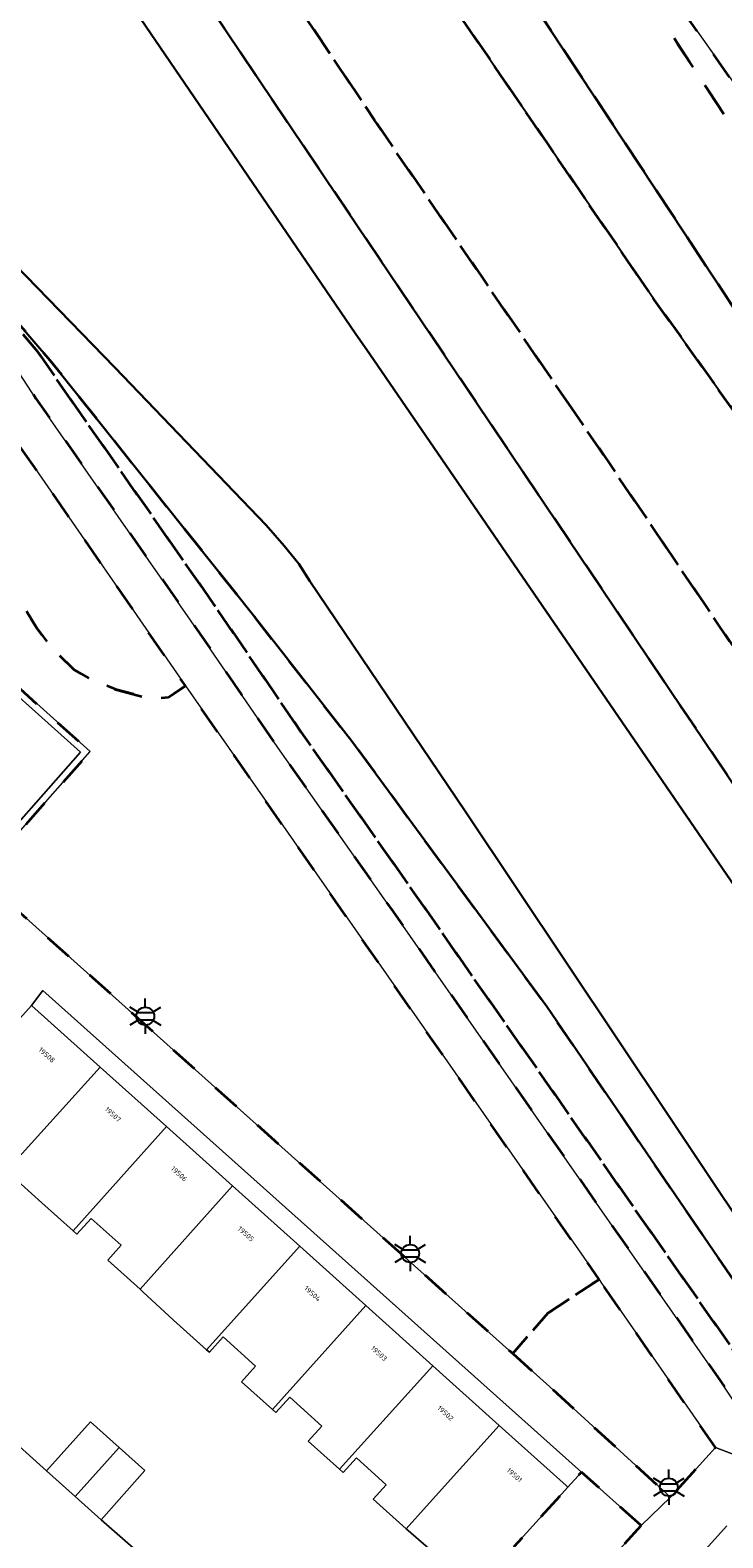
# Model space of a CAD drawing. Extents: x 105780 to 185197, y 477999 to 525027.
# Tile 319 of 562: x 107313 to 107362, y 479248 to 479355. Entities that reach past the tile are written whole.
import ezdxf
from ezdxf.enums import TextEntityAlignment as Align

# ---------------------------------------------------------------- set-up
doc = ezdxf.new("R2010")
doc.units = 0
doc.linetypes.add('XX-HIDDEN', pattern=[4, 2, -2])
for name, color, linetype, lineweight in [('B-GV-GR-MATERIAALGRENS-G', 252, 'XX-HIDDEN', 35), ('B-RO-IE-MEUBILAIR_WEGMEUBILAIR-S', 252, 'Continuous', 25), ('B-WE-GW-WATERGANG_SLOOT_INSTEEK-G', 252, 'Continuous', 30), ('B-XX-KG-KADASTRAAL_BEBOUWING-G', 252, 'Continuous', 20), ('B1-WE-GW-TALUD_KRUIN-G', 252, 'Continuous', 25), ('B1-WE-OG-BEBOUWING-T18', 7, 'Continuous', 18), ('B1-WE-OG-TERREIN_ERF-GV', 252, 'Continuous', 18), ('B1-WE-VH-VERHARDING_ASFALT-GV', 252, 'Continuous', 18), ('B1-WE-VH-VERHARDING_BETONSTRAATSTEEN-GV', 252, 'Continuous', 18), ('B1-WE-VH-VERHARDING_TEGEL-GV', 252, 'Continuous', 18), ('B1-WE-VH-VERHARDING_TEGEL_RUBBER-GV', 252, 'Continuous', 18)]:
    doc.layers.add(name, color=color, linetype=linetype, lineweight=lineweight)
doc.styles.add('NLCS-ISO', font='NLCS-ISO.ttf')
doc.styles.add('NLCS-ISO-M200-T18', font='NLCS-ISO.ttf', dxfattribs={"height": 0.36})

# ---------------------------------------------------------------- blocks, each defined once
blk = doc.blocks.new('B-SIE-WEG_LICHTMAST-SO')
at = {"ltscale": 0.1}
for p, q in [((0, 1.27), (0, 2.53)), ((-1.1, 0.63), (-2.19, 1.27)), ((1.1, 0.63), (2.19, 1.27)), ((-1.1, -0.63), (-2.19, -1.27)), ((0, -1.27), (0, -2.53)), ((1.1, -0.63), (2.19, -1.27))]:
    blk.add_line(p, q, dxfattribs=at)
at = {"flags": 128}
for points in [[(-1.16, 0.5), (1.16, 0.5)], [(-1.16, -0.5), (1.16, -0.5)]]:
    blk.add_lwpolyline(points, dxfattribs=at)
at = {"ltscale": 0.1}
blk.add_circle((0, 0), 1.27, dxfattribs=at)
at = {"style": 'NLCS-ISO'}
blk.add_attdef('TYPE', text='', height=1.8, dxfattribs=at).set_placement((0, 2.53), align=Align.BOTTOM_CENTER)

msp = doc.modelspace()

# ---------------------------------------------------------------- linework, layer by layer
at = {"layer": 'B-GV-GR-MATERIAALGRENS-G', "flags": 128}
for points in [[(107334.674, 479390.223), (107330.43, 479394.45), (107325.538, 479398.986), (107312.599, 479410.993), (107251.395, 479466.587), (107249.907, 479467.734), (107247.677, 479465.393), (107273.202, 479443.829), (107308.976, 479411.572), (107330.517, 479392.86), (107333.039, 479390.547), (107337.062, 479386.195), (107339.381, 479383.075), (107342.149, 479379.116), (107344.419, 479376.319), (107347.416, 479372.338), (107350.548, 479366.624), (107370.598, 479336.097), (107385.225, 479314.844), (107387.308, 479312.216), (107388.778, 479310.452), (107390.312, 479308.724), (107394.143, 479305.289), (107395.155, 479303.909), (107395.112, 479302.492), (107394.219, 479301.163), (107392.799, 479299.32), (107391.18, 479297.563), (107394.872, 479293.976), (107395.75, 479294.947), (107398.471, 479292.237), (107397.516, 479291.181), (107401.237, 479287.66), (107402.131, 479288.648), (107404.865, 479286.02), (107403.925, 479284.886), (107407.719, 479281.301), (107408.613, 479282.289), (107411.396, 479279.647), (107410.377, 479278.555), (107414.071, 479274.935), (107415.043, 479275.976), (107415.124, 479275.896), (107415.825, 479276.6), (107417.336, 479278.578), (107418.566, 479279.664), (107419.631, 479280.157), (107420.961, 479280.223), (107422.493, 479278.869), (107423.694, 479277.287), (107425.183, 479274.174), (107425.659, 479272.474), (107425.957, 479271.058), (107425.658, 479269.563), (107420.908, 479260.511), (107420.892, 479259.709), (107421.101, 479258.961), (107421.491, 479258.272), (107422, 479257.851), (107426.251, 479255.368), (107427.658, 479254.349), (107517.468, 479123.62), (107519.362, 479119.567), (107520.505, 479116.212), (107521.516, 479114.079), (107525.898, 479113.796), (107524.605, 479115.156), (107524.666, 479115.243)], [(107390.598, 479312.722), (107384.321, 479321.135), (107378.515, 479328.925), (107338.511, 479385.738)]]:
    msp.add_lwpolyline(points, dxfattribs=at)
for points in [[(107247.677, 479465.393), (107245.532, 479463.104), (107248.613, 479459.604), (107250.653, 479457.15), (107256.444, 479450.93), (107266.904, 479441.647), (107269.736, 479439.012), (107279.311, 479430.637), (107311.001, 479401.656), (107318.392, 479394.351), (107320.897, 479392.053), (107322.765, 479390.147), (107324.469, 479388.606), (107326.262, 479386.89), (107327.999, 479385.01), (107330.123, 479382.53), (107334.102, 479377.445), (107337.889, 479372.284), (107347.683, 479358.22), (107362.732, 479335.346), (107370.556, 479324.037), (107373.04, 479320.446), (107382.365, 479307.643), (107383.595, 479306.469), (107384.765, 479305.503), (107386.086, 479305.423), (107387.301, 479305.533), (107388.767, 479305.476), (107389.677, 479304.838), (107390.195, 479303.905), (107389.996, 479302.041), (107392.799, 479299.32), (107394.219, 479301.163), (107395.112, 479302.492), (107395.155, 479303.909), (107394.143, 479305.289), (107390.312, 479308.724), (107388.778, 479310.452), (107387.308, 479312.216), (107385.225, 479314.844), (107370.598, 479336.097), (107350.548, 479366.624), (107347.416, 479372.338), (107344.419, 479376.319), (107342.149, 479379.116), (107339.381, 479383.075), (107337.062, 479386.195), (107333.039, 479390.547), (107330.517, 479392.86), (107308.976, 479411.572), (107273.202, 479443.829)], [(107391.18, 479297.563), (107389.482, 479296.714), (107388.678, 479296.544), (107386.201, 479296.956), (107384.686, 479297.986), (107383.865, 479298.791), (107381.629, 479301.557), (107368.674, 479319.694), (107357.182, 479335.783), (107339.547, 479361.586), (107334.446, 479369.266), (107332.046, 479372.707), (107326.431, 479380.264), (107324.82, 479382.249), (107323.163, 479384.15), (107316.561, 479390.649), (107294.71, 479410.353), (107272.447, 479431.819), (107252.273, 479448.756), (107243.797, 479455.872), (107240.421, 479457.651), (107236.504, 479453.472), (107237.522, 479452.066), (107240.852, 479448.265), (107246.743, 479442.328), (107263.694, 479426.813), (107265.137, 479425.492), (107310.158, 479385.384), (107318.238, 479375.999), (107321.407, 479372.141), (107328.5, 479361.699), (107337.288, 479348.577), (107353.22, 479325.275), (107375.839, 479291.835), (107381.153, 479284.117), (107413.935, 479236.095), (107437.061, 479202.599), (107450.681, 479181.129), (107467.911, 479156.787), (107497.35, 479112.23), (107502.779, 479103.465), (107503.678, 479101.727), (107505.806, 479097.882), (107505.693, 479096.166), (107504.961, 479094.883), (107505.845, 479095.76), (107506.775, 479096.99), (107507.447, 479098.425), (107507.979, 479099.814), (107508.372, 479101.377), (107508.503, 479103.032), (107508.405, 479104.12), (107508.156, 479104.835), (107502.564, 479123.395), (107502.416, 479123.723), (107502.049, 479124.985), (107483.622, 479151.701), (107475.296, 479163.772), (107441.032, 479214.214), (107425.93, 479236.208), (107417.638, 479247.859), (107416.039, 479250.576), (107415.124, 479252.612), (107414.422, 479254.609), (107413.669, 479257.954), (107413.53, 479260.403), (107413.182, 479263.133), (107413.573, 479266.682), (107413.885, 479268.909), (107414.003, 479271.094), (107414.071, 479274.935), (107410.377, 479278.555), (107411.396, 479279.647), (107408.613, 479282.289), (107407.719, 479281.301), (107403.925, 479284.886), (107404.865, 479286.02), (107402.131, 479288.648), (107401.237, 479287.66), (107397.516, 479291.181), (107398.471, 479292.237), (107395.75, 479294.947), (107394.872, 479293.976)], [(107437.061, 479202.599), (107413.935, 479236.095), (107381.153, 479284.117), (107375.839, 479291.835), (107353.22, 479325.275), (107337.288, 479348.577), (107328.5, 479361.699), (107321.407, 479372.141), (107318.238, 479375.999), (107310.158, 479385.384), (107265.137, 479425.492), (107263.694, 479426.813), (107246.743, 479442.328), (107240.852, 479448.265), (107237.522, 479452.066), (107236.504, 479453.472), (107232.966, 479449.697), (107232.821, 479449.259), (107235.716, 479447.161), (107241.304, 479441.729), (107261.624, 479420.065), (107288.701, 479394.945), (107307.044, 479379.374), (107310.52, 479376.198), (107312.388, 479374.292), (107314.504, 479371.975), (107316.041, 479369.872), (107320.804, 479363.736), (107340.574, 479334.349), (107405.014, 479238.559), (107432.501, 479198.517), (107467.021, 479148.891), (107490.282, 479115.305), (107502.818, 479097.976), (107503.598, 479096.197), (107503.729, 479094.561), (107504.961, 479094.883), (107505.693, 479096.166), (107505.806, 479097.882), (107503.678, 479101.727), (107502.779, 479103.465), (107497.35, 479112.23), (107467.911, 479156.787), (107450.681, 479181.129)], [(107279.311, 479430.637), (107269.736, 479439.012), (107266.904, 479441.647), (107256.444, 479450.93), (107255.263, 479451.106), (107254.402, 479450.67), (107253.11, 479449.854), (107252.273, 479448.756), (107272.447, 479431.819), (107294.71, 479410.353), (107316.561, 479390.649), (107323.163, 479384.15), (107324.82, 479382.249), (107326.431, 479380.264), (107332.046, 479372.707), (107334.446, 479369.266), (107339.547, 479361.586), (107357.182, 479335.783), (107368.674, 479319.694), (107381.629, 479301.557), (107383.865, 479298.791), (107384.686, 479297.986), (107386.201, 479296.956), (107388.678, 479296.544), (107389.482, 479296.714), (107391.18, 479297.563), (107392.799, 479299.32), (107389.996, 479302.041), (107390.195, 479303.905), (107389.677, 479304.838), (107388.767, 479305.476), (107387.301, 479305.533), (107386.086, 479305.423), (107384.765, 479305.503), (107383.595, 479306.469), (107382.365, 479307.643), (107373.04, 479320.446), (107370.556, 479324.037), (107362.732, 479335.346), (107347.683, 479358.22), (107337.889, 479372.284), (107334.102, 479377.445), (107330.123, 479382.53), (107327.999, 479385.01), (107326.262, 479386.89), (107324.469, 479388.606), (107322.765, 479390.147), (107320.897, 479392.053), (107318.392, 479394.351), (107311.001, 479401.656)], [(107247.216, 479395.191), (107227.505, 479412.943), (107211.431, 479427.468), (107208.272, 479430.241), (107207.028, 479428.675), (107210.111, 479425.966), (107226.164, 479411.459), (107245.878, 479393.705), (107255.113, 479385.535), (107288.328, 479355.638), (107309.176, 479333.867), (107312.022, 479330.611), (107313.22, 479328.784), (107324.205, 479313.024), (107330.399, 479303.951), (107338.577, 479292.311), (107361.685, 479259.172), (107366.231, 479252.37), (107370.956, 479245.3), (107372.709, 479245.885), (107370.668, 479249.158), (107367.893, 479253.481), (107363.326, 479260.316), (107340.213, 479293.461), (107332.051, 479305.079), (107325.846, 479314.168), (107314.907, 479329.843), (107313.343, 479332.111), (107311.586, 479334.191), (107289.248, 479357.082), (107283.379, 479362.562), (107272.224, 479372.622), (107256.438, 479387.033)], [(107355.927, 479276.149), (107349.518, 479285.541), (107335.678, 479304.41), (107328.798, 479313.205), (107314.239, 479331.486), (107311.769, 479334.371), (107308.46, 479338.108), (107306.262, 479340.437), (107303.956, 479342.647), (107295.065, 479351.65), (107291.782, 479354.868), (107284.114, 479362.305), (107283.379, 479362.562), (107289.248, 479357.082), (107311.586, 479334.191), (107313.343, 479332.111), (107314.907, 479329.843), (107325.846, 479314.168), (107332.051, 479305.079), (107340.213, 479293.461), (107363.326, 479260.316), (107367.893, 479253.481), (107370.668, 479249.158), (107372.709, 479245.885), (107374.15, 479245.664), (107375.436, 479245.057), (107373.115, 479249.792), (107371.795, 479251.892), (107363.768, 479264.659)], [(107312.317, 479325.048), (107309.179, 479329.37), (107309.172, 479329.377), (107303.164, 479322.735), (107310.247, 479316.358), (107310.265, 479316.341), (107310.567, 479316.053), (107311.528, 479315.136), (107312.44, 479313.817), (107313.273, 479312.444), (107314.369, 479311.018), (107315.926, 479309.487), (107317.315, 479308.695), (107318.972, 479308.061), (107321.478, 479307.407), (107322.642, 479307.53), (107323.846, 479308.357)], [(107323.846, 479308.357), (107322.642, 479307.53), (107321.478, 479307.407), (107318.972, 479308.061), (107317.315, 479308.695), (107315.926, 479309.487), (107314.369, 479311.018), (107313.273, 479312.444), (107312.44, 479313.817), (107311.528, 479315.136), (107310.567, 479316.053), (107310.192, 479315.637), (107307.305, 479312.44), (107317.061, 479303.667), (107309.28, 479294.848), (107299.411, 479303.719), (107299.33, 479303.63), (107333.427, 479273.094), (107346.825, 479261.096), (107347.1, 479260.85), (107349.596, 479263.714), (107353.238, 479266.128)], [(107353.238, 479266.128), (107349.596, 479263.714), (107347.1, 479260.85), (107349.734, 479258.492), (107358.307, 479250.644), (107361.514, 479254.155), (107353.422, 479265.864)], [(107356.229, 479248.621), (107351.983, 479252.423), (107351.018, 479251.349), (107347.194, 479247.096), (107351.432, 479243.286)]]:
    msp.add_lwpolyline(points, close=True, dxfattribs=at)
at = {"layer": 'B-WE-GW-WATERGANG_SLOOT_INSTEEK-G', "flags": 128}
for points in [[(107230.59, 479443.731), (107246.981, 479428.807), (107259.489, 479417.222), (107293.866, 479385.658), (107308.549, 479372.375), (107309.94, 479370.9), (107312.127, 479368.148), (107314.434, 479364.946), (107335.916, 479333.433), (107336.94, 479331.939), (107378.81, 479270.843)], [(107378.81, 479270.843), (107336.94, 479331.939), (107335.916, 479333.433), (107314.434, 479364.946), (107312.127, 479368.148), (107309.94, 479370.9), (107308.549, 479372.375), (107293.866, 479385.658), (107259.489, 479417.222), (107246.981, 479428.807), (107230.59, 479443.731)], [(107405.014, 479238.559), (107340.574, 479334.349), (107320.804, 479363.736), (107316.041, 479369.872), (107314.504, 479371.975), (107312.388, 479374.292), (107310.52, 479376.198), (107307.044, 479379.374), (107288.701, 479394.945), (107261.624, 479420.065), (107241.304, 479441.729)], [(107368.711, 479262.077), (107361.913, 479272.16), (107358.211, 479277.708), (107343.717, 479299.43), (107332.685, 479315.79), (107331.908, 479317.019), (107330.868, 479318.301), (107329.574, 479319.781), (107318.817, 479330.999), (107309.353, 479340.738), (107298.265, 479352.379), (107288.718, 479361.82), (107273.16, 479376.669), (107263.62, 479386.107), (107239.245, 479409.529), (107231.261, 479417.325), (107220.192, 479427.97), (107218.282, 479429.687), (107218.041, 479429.988), (107218.017, 479430.911), (107224.961, 479438.464)], [(107224.961, 479438.464), (107218.017, 479430.911), (107218.041, 479429.988), (107218.282, 479429.687), (107220.192, 479427.97), (107231.261, 479417.325), (107239.245, 479409.529), (107263.62, 479386.107), (107273.16, 479376.669), (107288.718, 479361.82), (107298.265, 479352.379), (107309.353, 479340.738), (107318.817, 479330.999), (107329.574, 479319.781), (107330.868, 479318.301), (107331.908, 479317.019), (107332.685, 479315.79), (107343.717, 479299.43), (107358.211, 479277.708), (107361.913, 479272.16), (107368.711, 479262.077)], [(107215.217, 479436.035), (107214.17, 479431.787), (107214.195, 479431.058), (107214.292, 479430.585), (107214.778, 479429.621), (107217.627, 479426.624), (107231.568, 479413.907), (107244.655, 479401.452), (107250.378, 479395.395), (107256.311, 479388.962), (107265.965, 479378.905), (107284.114, 479362.305), (107291.782, 479354.868), (107295.065, 479351.65), (107303.956, 479342.647), (107306.262, 479340.437), (107308.46, 479338.108), (107311.769, 479334.371), (107314.239, 479331.486), (107328.798, 479313.205), (107335.678, 479304.41), (107349.518, 479285.541), (107355.927, 479276.149), (107363.768, 479264.659)]]:
    msp.add_lwpolyline(points, dxfattribs=at)
at = {"layer": 'B-XX-KG-KADASTRAAL_BEBOUWING-G', "flags": 128}
for points in [[(107317.78, 479281.232), (107312.904, 479285.616), (107310.564, 479283.014), (107307.271, 479279.351), (107309.932, 479276.959), (107308.915, 479275.828), (107311.13, 479273.836)], [(107322.487, 479277), (107317.78, 479281.232), (107311.13, 479273.836), (107311.422, 479273.574), (107313.645, 479271.574), (107315.855, 479269.587)], [(107327.193, 479272.77), (107322.487, 479277), (107315.855, 479269.587), (107316.134, 479269.336), (107317.15, 479270.465), (107319.275, 479268.555), (107318.319, 479267.492), (107320.623, 479265.42)], [(107331.961, 479268.483), (107327.193, 479272.77), (107320.623, 479265.42), (107320.825, 479265.239), (107322.985, 479263.235), (107325.34, 479261.119)], [(107336.66, 479264.258), (107331.961, 479268.483), (107325.34, 479261.119), (107325.541, 479260.938), (107326.526, 479262.033), (107328.832, 479259.959), (107327.832, 479258.846), (107330.029, 479256.871)], [(107341.415, 479259.983), (107336.66, 479264.258), (107330.029, 479256.871), (107330.272, 479256.652), (107331.257, 479257.748), (107333.547, 479255.689), (107332.576, 479254.609), (107334.792, 479252.617)], [(107346.141, 479255.734), (107341.415, 479259.983), (107334.792, 479252.617), (107335.049, 479252.385), (107335.99, 479253.432), (107338.114, 479251.522), (107337.189, 479250.493), (107339.534, 479248.384), (107340.986, 479250)], [(107319.139, 479254.161), (107317.092, 479255.996), (107313.965, 479252.506), (107316.009, 479250.674)], [(107350.894, 479251.46), (107346.141, 479255.734), (107340.986, 479250), (107339.534, 479248.384), (107339.662, 479248.269), (107342.031, 479246.198), (107344.246, 479244.207), (107344.44, 479244.033), (107345.193, 479244.87), (107347.194, 479247.096), (107351.018, 479251.349)], [(107319.139, 479254.161), (107316.009, 479250.674), (107317.847, 479249.025), (107320.957, 479252.531)]]:
    msp.add_lwpolyline(points, close=True, dxfattribs=at)
at = {"layer": 'B1-WE-GW-TALUD_KRUIN-G', "flags": 128}
for points in [[(107245.532, 479463.104), (107248.613, 479459.604), (107250.653, 479457.15), (107256.444, 479450.93), (107266.904, 479441.647), (107269.736, 479439.012), (107279.311, 479430.637), (107311.001, 479401.656), (107318.392, 479394.351), (107320.897, 479392.053), (107322.765, 479390.147), (107324.469, 479388.606), (107326.262, 479386.89), (107327.999, 479385.01), (107330.123, 479382.53), (107334.102, 479377.445), (107337.889, 479372.284), (107347.683, 479358.22), (107362.732, 479335.346)], [(107368.674, 479319.694), (107357.182, 479335.783), (107339.547, 479361.586), (107334.446, 479369.266), (107332.046, 479372.707), (107326.431, 479380.264), (107324.82, 479382.249), (107323.163, 479384.15), (107316.561, 479390.649), (107294.71, 479410.353), (107272.447, 479431.819), (107252.273, 479448.756), (107243.797, 479455.872), (107240.421, 479457.651)]]:
    msp.add_lwpolyline(points, dxfattribs=at)
at = {"layer": 'B1-WE-OG-TERREIN_ERF-GV', "flags": 128}
msp.add_lwpolyline([(107313.718, 479286.675), (107312.904, 479285.616), (107317.78, 479281.232), (107322.487, 479277), (107327.193, 479272.77), (107331.961, 479268.483), (107336.66, 479264.258), (107341.415, 479259.983), (107346.141, 479255.734), (107350.894, 479251.46), (107351.018, 479251.349), (107351.983, 479252.423), (107351.78, 479252.604)], close=True, dxfattribs=at)
for points in [[(107342.031, 479246.198), (107339.662, 479248.269), (107339.534, 479248.384), (107337.189, 479250.493), (107338.114, 479251.522), (107335.99, 479253.432), (107335.049, 479252.385), (107334.792, 479252.617), (107332.576, 479254.609), (107333.547, 479255.689), (107331.257, 479257.748), (107330.272, 479256.652), (107330.029, 479256.871), (107327.832, 479258.846), (107328.832, 479259.959), (107326.526, 479262.033), (107325.541, 479260.938), (107325.34, 479261.119), (107322.985, 479263.235), (107320.825, 479265.239), (107320.623, 479265.42), (107318.319, 479267.492), (107319.275, 479268.555), (107317.15, 479270.465), (107316.134, 479269.336), (107315.855, 479269.587), (107313.645, 479271.574), (107311.422, 479273.574)], [(107308.397, 479257.512), (107313.965, 479252.506), (107317.092, 479255.996), (107319.139, 479254.161), (107320.957, 479252.531), (107317.847, 479249.025), (107323.528, 479244.041)]]:
    msp.add_lwpolyline(points, dxfattribs=at)
at = {"layer": 'B1-WE-VH-VERHARDING_ASFALT-GV', "flags": 128}
msp.add_lwpolyline([(107338.511, 479385.738), (107378.515, 479328.925), (107384.321, 479321.135), (107390.598, 479312.722)], dxfattribs=at)
at = {"layer": 'B1-WE-VH-VERHARDING_BETONSTRAATSTEEN-GV', "flags": 128}
msp.add_lwpolyline([(107323.528, 479244.041), (107317.847, 479249.025), (107316.009, 479250.674), (107313.965, 479252.506), (107308.397, 479257.512)], dxfattribs=at)
at = {"layer": 'B1-WE-VH-VERHARDING_TEGEL-GV', "flags": 128}
for points in [[(107278.286, 479361.006), (107285.208, 479354.62), (107289.404, 479350.391), (107296.792, 479342.809), (107301.838, 479337.46), (107307.153, 479331.733), (107309.172, 479329.377), (107309.179, 479329.37), (107312.317, 479325.048), (107323.846, 479308.357), (107353.238, 479266.128), (107353.422, 479265.864), (107361.514, 479254.155), (107366.231, 479252.37), (107361.685, 479259.172), (107338.577, 479292.311), (107330.399, 479303.951), (107324.205, 479313.024), (107313.22, 479328.784), (107312.022, 479330.611), (107309.176, 479333.867), (107288.328, 479355.638)], [(107310.564, 479283.014), (107312.904, 479285.616), (107313.718, 479286.675), (107351.78, 479252.604), (107351.983, 479252.423), (107356.229, 479248.621), (107358.307, 479250.644), (107349.734, 479258.492), (107347.1, 479260.85), (107346.825, 479261.096), (107333.427, 479273.094), (107299.33, 479303.63)], [(107366.231, 479252.37), (107361.514, 479254.155), (107358.307, 479250.644), (107356.229, 479248.621), (107351.432, 479243.286), (107351.543, 479243.186), (107349.513, 479240.929), (107347.513, 479238.704), (107345.367, 479236.318), (107343.423, 479234.155), (107341.445, 479231.955), (107339.481, 479229.771), (107336.115, 479226.027), (107336.566, 479225.618), (107320.034, 479207.309), (107317.948, 479204.999), (107320.463, 479202.739), (107322.628, 479205.116), (107323.557, 479206.136), (107341.624, 479226.896), (107359.123, 479246.685), (107359.956, 479245.962), (107362.312, 479248.601)], [(107362.312, 479248.601), (107359.956, 479245.962)]]:
    msp.add_lwpolyline(points, dxfattribs=at)
for points in [[(107317.061, 479303.667), (107307.305, 479312.44), (107307.07, 479312.181), (107303.397, 479308.122), (107299.411, 479303.719), (107309.28, 479294.848)], [(107309.173, 479295.468), (107299.934, 479303.787), (107307.187, 479311.862), (107316.378, 479303.641)]]:
    msp.add_lwpolyline(points, close=True, dxfattribs=at)
at = {"layer": 'B1-WE-VH-VERHARDING_TEGEL_RUBBER-GV', "flags": 128}
msp.add_lwpolyline([(107309.173, 479295.468), (107316.378, 479303.641), (107307.187, 479311.862), (107299.934, 479303.787)], close=True, dxfattribs=at)

# ---------------------------------------------------------------- block references
at = {"layer": 'B-RO-IE-MEUBILAIR_WEGMEUBILAIR-S', "xscale": 0.5, "yscale": 0.5, "zscale": 0.5}
for p in [(107320.987, 479284.85), (107339.818, 479267.97), (107358.197, 479251.344)]:
    msp.add_blockref('B-SIE-WEG_LICHTMAST-SO', p, dxfattribs=at)

# ---------------------------------------------------------------- texts
at = {"layer": 'B1-WE-OG-BEBOUWING-T18', "style": 'NLCS-ISO-M200-T18'}
for s, rotation, p in [('19508', 318, (107313.985, 479282.087)), ('19507', 318.1, (107318.687, 479277.862)), ('19506', 318.1, (107323.388, 479273.636)), ('19505', 318.1, (107328.141, 479269.362)), ('19504', 318.1, (107332.868, 479265.112)), ('19503', 318.1, (107337.595, 479260.862)), ('19502', 318.1, (107342.322, 479256.612)), ('19501', 318.1, (107347.223, 479252.207))]:
    msp.add_text(s, height=0.36, rotation=rotation, dxfattribs=at).set_placement(p, align=Align.MIDDLE)

doc.saveas('drawing.dxf')
